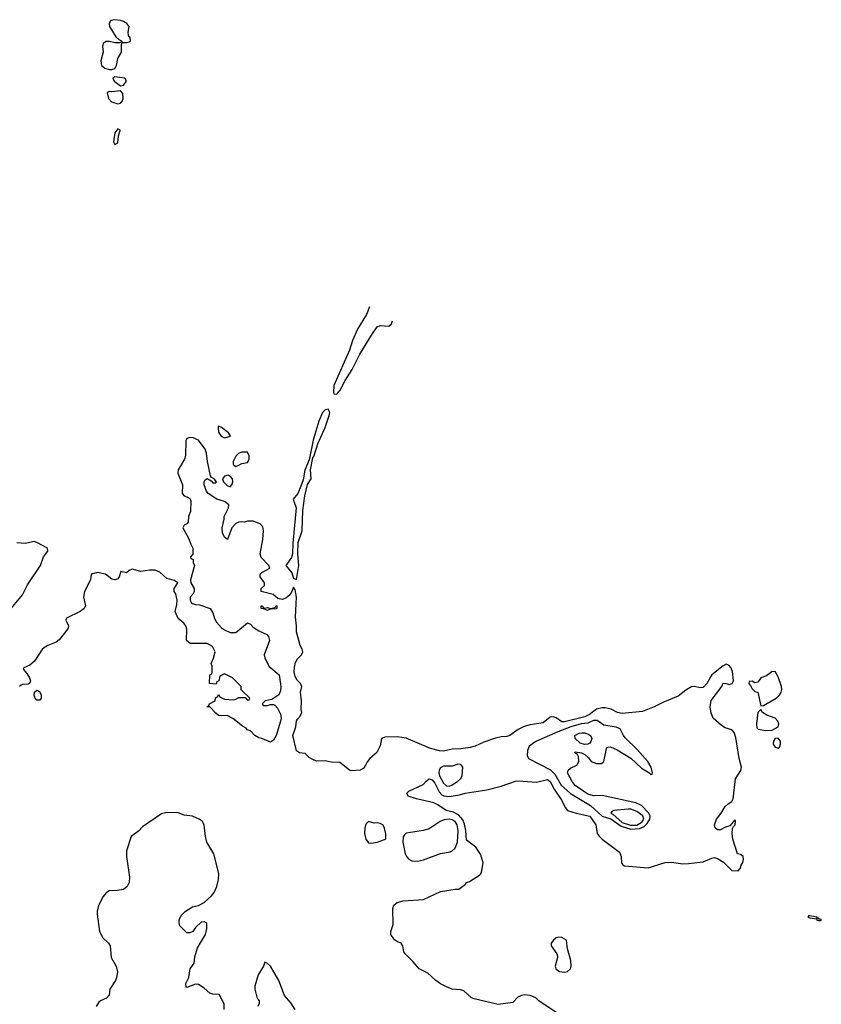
# Model space of a CAD drawing. Header units: inches. Extents: x 2396598 to 2566999, y 262085 to 451979.
# Tile 279 of 280: x 2527470 to 2533030, y 416085 to 422916. Entities that reach past the tile are written whole.
import ezdxf

# ---------------------------------------------------------------- set-up
doc = ezdxf.new("R2010")
doc.units = ezdxf.units.IN
doc.header["$MEASUREMENT"] = 0
for name, color, linetype in [('C5421', 7, 'Continuous'), ('C5422', 7, 'Continuous'), ('C5431', 7, 'Continuous'), ('C5432', 7, 'Continuous')]:
    doc.layers.add(name, color=color, linetype=linetype)

msp = doc.modelspace()

# ---------------------------------------------------------------- linework, layer by layer
at = {"layer": 'C5421', "color": 5}
for points, elevation in [([(2528625.2, 420000), (2528623.4, 419996.6), (2528620.3, 419890), (2528613.1, 419866.9), (2528570, 419794), (2528568.2, 419770), (2528598.8, 419690), (2528598, 419630), (2528610, 419612), (2528642, 419602), (2528652.7, 419592.7), (2528658, 419578), (2528655.3, 419504.7), (2528642, 419470), (2528638, 419430), (2528630, 419418), (2528611.6, 419408.4), (2528602, 419390), (2528642, 419318), (2528656.9, 419276.9), (2528672, 419250), (2528671.6, 419208.4), (2528654, 419190), (2528658, 419178), (2528674, 419170), (2528674, 419150), (2528682, 419130), (2528656, 419030), (2528658, 419010), (2528681, 418970), (2528681, 418950), (2528672, 418930), (2528652, 418910), (2528652, 418890), (2528662, 418870), (2528670, 418864.7), (2528690, 418858), (2528716.9, 418856.9), (2528790.7, 418830.7), (2528810, 418802), (2528821.4, 418761.4), (2528835.2, 418735.2), (2528870, 418696), (2528890, 418682.8), (2528930, 418664.7), (2528970, 418664.7), (2529050, 418731.3), (2529070, 418722), (2529090, 418702), (2529130, 418676), (2529184.7, 418650), (2529195.9, 418635.9), (2529202, 418610), (2529166.4, 418510), (2529170.4, 418490), (2529199.1, 418430), (2529271, 418370), (2529282, 418290), (2529279.9, 418260.1), (2529267.5, 418232.5), (2529219.1, 418200.9), (2529172, 418190), (2529152, 418170), (2529158, 418158), (2529190, 418158.8), (2529210, 418164.9), (2529230, 418164.9), (2529239.9, 418159.9), (2529258.9, 418138.9), (2529279.1, 418099.1), (2529284.9, 418070), (2529280.3, 418050), (2529250.3, 417949.8), (2529230, 417917.2), (2529210, 417904), (2529150, 417929.2), (2529130, 417933.2), (2529102, 417950), (2529070, 417982), (2529048.7, 417990), (2529042, 418002), (2529014.6, 418014.6), (2528948.9, 418068.9), (2528910, 418088.7), (2528870, 418086), (2528850, 418089.2), (2528830, 418104), (2528790, 418148), (2528768, 418150), (2528782, 418158), (2528786, 418170), (2528826, 418190), (2528828.4, 418211.6), (2528842, 418218), (2528850, 418234), (2528858, 418218), (2528890, 418202), (2528950, 418198), (2528970, 418202), (2528990, 418214), (2529034, 418214), (2529050, 418194), (2529062, 418198), (2529066, 418210), (2529007.3, 418267.3), (2529006, 418290), (2528946, 418350), (2528890, 418378), (2528858, 418362), (2528851.6, 418328.4), (2528838, 418322), (2528832.7, 418307.3), (2528786, 418310), (2528788, 418370), (2528802, 418378), (2528806, 418390), (2528806, 418430), (2528798, 418450), (2528814.6, 418485.4), (2528826, 418530), (2528808.4, 418568.4), (2528770, 418588), (2528651.6, 418588.4), (2528628.4, 418608.4), (2528628.9, 418688.9), (2528622, 418710), (2528609.1, 418729.1), (2528570, 418762), (2528549.3, 418810), (2528561.2, 418858.8), (2528562.9, 418890), (2528552.7, 418932.7), (2528542, 418950), (2528542, 418970), (2528568, 419010), (2528544.7, 419024.7), (2528490, 419038.4), (2528442.4, 419082.4), (2528410, 419096), (2528370, 419096.4), (2528310, 419087.6), (2528250, 419102.9), (2528230, 419095.1), (2528210, 419079.3), (2528171.6, 419088.4), (2528160.7, 419050), (2528150, 419037.2), (2528130, 419029.5), (2528110, 419035.1), (2528066, 419070), (2528010, 419081.1), (2527967, 419070), (2527961.3, 419030), (2527919.1, 418950), (2527911.8, 418910), (2527927, 418850), (2527917.6, 418830), (2527890, 418811.2), (2527795.3, 418764.7), (2527790.8, 418750), (2527807.7, 418710), (2527804.9, 418690), (2527745.2, 418614.8), (2527722.8, 418597.2), (2527665.5, 418574.5), (2527629.1, 418550.9), (2527573.5, 418466.5), (2527541.4, 418438.6), (2527499.6, 418420.4), (2527494.8, 418410), (2527520.9, 418380.9), (2527538.4, 418350), (2527544.4, 418330), (2527538.8, 418310), (2527530, 418305.1), (2527490, 418303.1), (2527481.5, 418298.5), (2527469.4, 418290.6)], 20), ([(2530000, 417936.8), (2529980.7, 417930), (2529970, 417878), (2529947.1, 417832.9), (2529898, 417790), (2529882, 417770), (2529856.9, 417723.1), (2529830.6, 417709.4), (2529770, 417706), (2529758, 417710), (2529690, 417762), (2529630, 417766), (2529590, 417775.1), (2529530, 417772.8), (2529502.7, 417782.7), (2529478, 417798), (2529450, 417825.2), (2529410, 417829.4), (2529390, 417844), (2529363.7, 417950), (2529385.2, 418010), (2529389.3, 418050.7), (2529396, 418064), (2529415.9, 418084.1), (2529426.6, 418110), (2529422.4, 418130), (2529423.9, 418190), (2529418.5, 418250), (2529426.9, 418290), (2529418, 418310), (2529394, 418334), (2529380, 418360), (2529374.4, 418390), (2529376.5, 418423.5), (2529384.1, 418455.9), (2529397.8, 418482.2), (2529424.7, 418510), (2529434.7, 418530), (2529429.7, 418550), (2529415.3, 418575.3), (2529389.7, 418670), (2529390.6, 418710.6), (2529382.4, 418770), (2529389.4, 418910), (2529381.2, 418961.2), (2529370, 418978), (2529356.1, 418943.9), (2529339, 418921), (2529316.3, 418903.7), (2529290, 418894), (2529260.2, 418900.2), (2529229.1, 418929.1), (2529146, 418950), (2529146, 418970), (2529168, 418990), (2529168, 419010), (2529138, 419050), (2529138, 419070), (2529150, 419082), (2529206, 419110), (2529198, 419130), (2529145.6, 419185.6), (2529139, 419210), (2529157, 419310), (2529160.7, 419370), (2529156.9, 419396.9), (2529138.7, 419418.7), (2529090, 419438), (2529050, 419437.2), (2529030, 419429.5), (2529010, 419433.2), (2528990, 419429.3), (2528970, 419421.2), (2528941, 419390), (2528911, 419309), (2528890, 419326), (2528876.4, 419356.4), (2528875.3, 419390), (2528889, 419450), (2528889.2, 419470), (2528919, 419530), (2528922, 419550), (2528890, 419574), (2528838, 419590), (2528778, 419630), (2528765.2, 419645.2), (2528748.7, 419690), (2528748.9, 419711.1), (2528756.4, 419723.6), (2528770, 419734), (2528798, 419718), (2528810, 419702), (2528830, 419702), (2528835.3, 419710), (2528818, 419730), (2528800.2, 419740.2), (2528792.7, 419752.7), (2528771.9, 419851.9), (2528766, 419910), (2528755.9, 419935.9), (2528710, 419999.3), (2528708.7, 420000)], 20), ([(2529506.8, 420000), (2529477.5, 419862.5), (2529447.7, 419790), (2529435.5, 419724.5), (2529420.7, 419679.3), (2529398.9, 419630), (2529367, 419590), (2529387.2, 419530), (2529365.1, 419285.1), (2529362.6, 419210), (2529356, 419184), (2529316.3, 419130), (2529358.6, 419078.6), (2529370, 419042), (2529390, 419031.3), (2529405.6, 419130), (2529400.5, 419210), (2529402.2, 419290), (2529429.6, 419370), (2529434.2, 419510), (2529447.6, 419612.4), (2529467.5, 419692.5), (2529491.1, 419730), (2529487, 419793), (2529502.9, 419877.1), (2529510, 419885.5), (2529539.7, 419980.3), (2529549, 420000)], 20), ([(2527390, 418806.3), (2527490, 418924.9), (2527524.7, 418995.3), (2527615.3, 419130), (2527635.3, 419190), (2527664.7, 419230), (2527662.9, 419250), (2527590, 419289.4), (2527570, 419295.1), (2527510, 419281.2), (2527450, 419286)], 20), ([(2528888.7, 416050), (2528888.4, 416088.4), (2528853.6, 416153.6), (2528810, 416155.3), (2528790, 416162), (2528750, 416198), (2528710, 416222), (2528690, 416224), (2528630, 416202), (2528624.7, 416204.7), (2528623.7, 416230), (2528643.7, 416270), (2528653.2, 416330), (2528680.9, 416370), (2528685.4, 416414.6), (2528702.7, 416477.3), (2528758, 416570), (2528768.4, 416611.6), (2528768, 416648), (2528750, 416658), (2528730, 416655.3), (2528690, 416618), (2528670.9, 416589.1), (2528650, 416582), (2528630, 416582), (2528582, 416630), (2528575.3, 416650), (2528575.3, 416670), (2528590, 416702), (2528618, 416730), (2528670, 416762), (2528710, 416771.3), (2528750, 416790.7), (2528801.5, 416838.5), (2528819, 416861), (2528836.8, 416903.2), (2528848.7, 416950), (2528852.6, 416992.6), (2528816.4, 417130), (2528767.8, 417210), (2528758.4, 417250), (2528749.5, 417329.5), (2528734.9, 417354.9), (2528714, 417370), (2528670, 417389.6), (2528610, 417398.4), (2528570, 417414), (2528490, 417415.8), (2528454.2, 417405.8), (2528322.9, 417317.1), (2528293.7, 417286.3), (2528242.6, 417250), (2528210.2, 417150), (2528210.2, 417110.2), (2528232.5, 416967.5), (2528230.4, 416929.6), (2528216.8, 416903.2), (2528190, 416882), (2528146.4, 416873.6), (2528090, 416872.7), (2528070, 416859.3), (2528050, 416832.7), (2528017.6, 416770), (2528008.7, 416731.3), (2528008.5, 416710), (2528024.4, 416590), (2528047.3, 416547.3), (2528086.8, 416510), (2528098.8, 416490), (2528105.5, 416410), (2528139.3, 416350), (2528148.4, 416310), (2528142.4, 416270), (2528134.4, 416250), (2528096.4, 416190), (2528090, 416148.7), (2528072.7, 416127.3), (2528031.3, 416110), (2528019.8, 416100.2), (2528001, 416070)], 40), ([(2530000, 417308), (2529999.5, 417310), (2529989.5, 417329.5), (2529970, 417339.3), (2529950, 417343.7), (2529930, 417342), (2529890, 417352.7), (2529870, 417334.5), (2529863.7, 417310), (2529862.1, 417270), (2529870, 417230.4), (2529890, 417205.5), (2529910, 417202.2), (2529950, 417209.4), (2530000, 417228.2)], 40), ([(2529380.7, 416050), (2529350, 416096), (2529305.8, 416145.8), (2529267, 416250), (2529209.3, 416349.3), (2529190, 416368.7), (2529170, 416378), (2529160.7, 416350), (2529124, 416290), (2529100.7, 416210), (2529100.7, 416190), (2529115.3, 416135.3), (2529121, 416121), (2529132, 416110), (2529132, 416090), (2529122, 416070)], 40)]:
    msp.add_lwpolyline(points, dxfattribs=dict(at, elevation=elevation))
at = {"layer": 'C5421', "color": 5, "elevation": 20}
for points in [[(2529050, 419915.3), (2529010, 419915.3), (2528990, 419908), (2528970, 419888.7), (2528951, 419850), (2528951.3, 419830), (2528970, 419816), (2528990, 419826), (2529010, 419838), (2529050, 419844.7), (2529055.3, 419850), (2529062, 419870), (2529062, 419890)], [(2528915.8, 419755.8), (2528891, 419750), (2528877.3, 419730), (2528882.8, 419710), (2528910, 419684), (2528930, 419676.3), (2528942, 419690), (2528949.6, 419710), (2528947, 419730), (2528930, 419749.4)], [(2529190, 418818), (2529167.3, 418827.3), (2529146, 418830), (2529146, 418850), (2529154, 418850), (2529158, 418838), (2529170, 418834), (2529190, 418838), (2529210, 418832), (2529242, 418838), (2529250, 418852), (2529254, 418850), (2529254, 418830), (2529250, 418828), (2529210, 418826)], [(2527590, 418195.1), (2527578.4, 418210), (2527571.8, 418230), (2527572.7, 418250), (2527590, 418264.9), (2527610, 418253), (2527619.5, 418230), (2527618.7, 418210), (2527610, 418195.1)]]:
    msp.add_lwpolyline(points, close=True, dxfattribs=at)
at = {"layer": 'C5422', "color": 5, "elevation": 20}
for points in [[(2528130, 422916.3), (2528102, 422910), (2528090.3, 422890), (2528094, 422870), (2528138.2, 422798.2), (2528158.8, 422778.8), (2528176, 422770), (2528178, 422762), (2528163.6, 422756.4), (2528130, 422756.9), (2528090, 422765.5), (2528070, 422764.8), (2528050, 422751.3), (2528044.1, 422730), (2528049, 422690), (2528033.1, 422630), (2528038.3, 422598.3), (2528060.3, 422580.2), (2528091.8, 422571.8), (2528110, 422571.7), (2528130, 422578.7), (2528141.1, 422598.9), (2528151.9, 422648.1), (2528176.8, 422690), (2528175.3, 422744.7), (2528182, 422758), (2528210, 422757.1), (2528230, 422762.4), (2528238.4, 422770), (2528236.3, 422790), (2528225.5, 422805.5), (2528221.7, 422830), (2528229.8, 422870), (2528214.2, 422890), (2528190, 422903.2), (2528170, 422910.8)], [(2528130, 422519.5), (2528117.3, 422510), (2528125.5, 422490), (2528170, 422457.3), (2528190, 422463), (2528211, 422490), (2528199, 422510)], [(2528170, 422422.9), (2528110, 422415.1), (2528090, 422418), (2528078, 422410), (2528086, 422370), (2528106.6, 422346.6), (2528150, 422333.5), (2528170, 422336.9), (2528181.8, 422350), (2528188.7, 422370), (2528184.6, 422404.6)], [(2528150, 422158.3), (2528129.4, 422130.6), (2528121.2, 422070), (2528130, 422050.4), (2528150, 422063.1), (2528155.3, 422110), (2528166.8, 422146.8), (2528166.6, 422150)], [(2528850, 420095.3), (2528846.8, 420090), (2528850, 420054), (2528867.1, 420027.1), (2528890, 420016), (2528930, 420026.8), (2528932.7, 420030), (2528919, 420050), (2528870, 420088)]]:
    msp.add_lwpolyline(points, close=True, dxfattribs=at)
for points in [[(2529897.5, 420923.4), (2529874.8, 420870), (2529814.3, 420770), (2529779.4, 420690), (2529756.7, 420623.3), (2529650, 420378.3), (2529646.7, 420330), (2529650, 420320.3), (2529670, 420318.9), (2529693.8, 420346.2), (2529726.9, 420413.1), (2529775.4, 420490), (2529830, 420594.6), (2529910, 420728.4), (2529950, 420784.4), (2529970, 420794.9), (2530000, 420792.8)], [(2529549, 420000), (2529590, 420087.4), (2529616.9, 420170), (2529620.6, 420190), (2529610, 420213.6), (2529590, 420210.4), (2529571.4, 420190), (2529545.4, 420130), (2529510, 420015.1), (2529506.8, 420000)], [(2528708.7, 420000), (2528676.3, 420016.3), (2528650, 420017.6), (2528630.4, 420009.6), (2528625.2, 420000)]]:
    msp.add_lwpolyline(points, dxfattribs=at)
at = {"layer": 'C5431', "color": 5}
for points, elevation in [([(2531190, 416028.7), (2531070, 416109.6), (2531049.4, 416130), (2531010, 416146.2), (2530970, 416149.8), (2530950, 416146.8), (2530925.6, 416134.4), (2530890, 416096.9), (2530790, 416083.1), (2530622, 416122), (2530604, 416130), (2530550, 416179), (2530530, 416185.2), (2530470.6, 416189.4), (2530430, 416205.6), (2530390, 416226.3), (2530357, 416250), (2530302, 416302), (2530242, 416330), (2530200.2, 416380.2), (2530148.7, 416430), (2530135.3, 416450), (2530128.7, 416490), (2530115.3, 416510), (2530090, 416519), (2530070, 416533.2), (2530045.1, 416570), (2530045.1, 416590), (2530061.3, 416638.7), (2530058, 416750), (2530066.3, 416773.7), (2530088.2, 416791.8), (2530130, 416802), (2530270, 416813), (2530390, 416866.8), (2530490, 416884.7), (2530516.4, 416883.6), (2530562, 416918), (2530570, 416931), (2530590, 416938), (2530658.9, 416981.1), (2530669.4, 416990.6), (2530676, 417010), (2530684, 417070), (2530666.8, 417126.8), (2530634.8, 417174.8), (2530570, 417224), (2530564.3, 417290), (2530554.5, 417334.5), (2530543.9, 417363.9), (2530517.2, 417397.2), (2530478.3, 417418.3), (2530428.7, 417430), (2530370, 417469.3), (2530342.5, 417482.5), (2530222, 417510), (2530165.2, 417530), (2530156, 417550), (2530170, 417564), (2530269.7, 417610.3), (2530290, 417634), (2530310, 417648.2), (2530330, 417642.3), (2530350, 417619.6), (2530380.3, 417560.3), (2530399.2, 417539.2), (2530412.5, 417532.5), (2530450, 417526.8), (2530521.7, 417538.3), (2530559.3, 417550), (2530710, 417572.1), (2530810, 417598), (2530910, 417633.8), (2530930, 417636.3), (2531054.3, 417625.7), (2531130, 417644.4), (2531150, 417631.3), (2531176.7, 417576.7), (2531230, 417498), (2531252.7, 417450), (2531270, 417430.2), (2531330.7, 417410.7), (2531424.4, 417390), (2531465.5, 417330), (2531476.4, 417270), (2531490, 417250.6), (2531510.5, 417230), (2531630, 417139.7), (2531641.7, 417110), (2531645.3, 417065.3), (2531653.2, 417053.2), (2531665.7, 417045.7), (2531830, 417032.4), (2531948, 417068), (2531990, 417070.7), (2532070, 417058.8), (2532110, 417061), (2532210, 417073.4), (2532270, 417098.8), (2532290, 417102.8), (2532310, 417096.3), (2532351.8, 417071.8), (2532410, 417013), (2532454, 417010), (2532469, 417030), (2532473.2, 417050), (2532486.6, 417070), (2532491, 417089), (2532487, 417110), (2532470, 417125.1), (2532449, 417130), (2532416.8, 417230), (2532411.5, 417270), (2532415.2, 417304.8), (2532420.8, 417319.2), (2532433.7, 417330), (2532435.8, 417355.8), (2532430, 417365.2), (2532395.8, 417324.2), (2532365.4, 417314.6), (2532330, 417294.5), (2532310, 417296), (2532293.2, 417310), (2532289.2, 417330), (2532302, 417370), (2532336, 417410), (2532363.6, 417456.4), (2532383.3, 417476.7), (2532410, 417491.3), (2532418, 417510), (2532434.3, 417650), (2532473, 417707), (2532475.9, 417730), (2532460.5, 417790), (2532436.2, 417936.2), (2532425.6, 417970), (2532409.2, 417990), (2532363.6, 418003.6), (2532338.4, 418018.4), (2532279.6, 418070), (2532265.3, 418105.3), (2532258.5, 418150), (2532266.3, 418193.7), (2532340.5, 418290), (2532350, 418312), (2532370, 418311.3), (2532390, 418303.8), (2532412.7, 418310), (2532421.2, 418330), (2532414.2, 418394.2), (2532402, 418422), (2532390, 418435.3), (2532370, 418444), (2532350, 418434.5), (2532270.8, 418370), (2532236.4, 418310), (2532210, 418282.9), (2532190, 418280.5), (2532150, 418289.7), (2532130, 418288), (2532090, 418264.7), (2532037.7, 418222.3), (2531930, 418179.8), (2531870, 418147.8), (2531790, 418117), (2531650, 418102.8), (2531616, 418110), (2531573.2, 418133.2), (2531530, 418142.9), (2531510, 418142.6), (2531470, 418131.8), (2531423.3, 418096.7), (2531390, 418079.4), (2531250, 418043.9), (2531230, 418043.9), (2531191.5, 418071.5), (2531170, 418079), (2531150, 418076.5), (2531101.9, 418038.1), (2531010, 418023.4), (2530968.7, 418011.3), (2530927.6, 417992.4), (2530870.2, 417949.8), (2530850, 417942.3), (2530810, 417941), (2530770, 417931.8), (2530690, 417904), (2530630, 417875.6), (2530594.4, 417865.6), (2530530, 417856.7), (2530470, 417854.5), (2530410, 417841.5), (2530382.8, 417842.8), (2530320.7, 417860.7), (2530150, 417930.7), (2530090, 417939.9), (2530002.4, 417937.6), (2530000, 417936.8)], 20), ([(2530000, 417228.2), (2530010, 417232), (2530010, 417268), (2530000, 417308)], 40)]:
    msp.add_lwpolyline(points, dxfattribs=dict(at, elevation=elevation))
for points, elevation in [([(2532710, 418394), (2532687.3, 418392.7), (2532650, 418364.2), (2532610.3, 418349.7), (2532590, 418319), (2532570, 418316), (2532550, 418326.6), (2532530, 418324), (2532526.3, 418310), (2532538, 418298), (2532550, 418273.4), (2532570, 418256.3), (2532590.6, 418250), (2532610, 418154.8), (2532630, 418158.3), (2532716.7, 418210), (2532739.2, 418230), (2532750.9, 418250), (2532755.8, 418270), (2532754.5, 418290), (2532730, 418356.2)], 20), ([(2532610, 418129.3), (2532590, 418108.7), (2532579.5, 418030), (2532582.4, 418002.4), (2532593.2, 417993.2), (2532644.2, 417984.2), (2532690, 417988.1), (2532729.9, 418010.1), (2532736, 418030), (2532728, 418050), (2532709, 418070), (2532651.9, 418091.9), (2532621.6, 418110)], 20), ([(2531474.5, 418054.5), (2531450, 418054.3), (2531410, 418036.4), (2531364.4, 418030), (2531292.3, 418010), (2531203.4, 417976.6), (2531050, 417907.3), (2531003.5, 417876.5), (2530993.4, 417846.6), (2530989.6, 417810.4), (2531000.3, 417790), (2531151.3, 417711.3), (2531180.8, 417680.8), (2531224.8, 417604.8), (2531290, 417547.3), (2531430, 417463.4), (2531509.2, 417389.2), (2531570, 417370.7), (2531641, 417321), (2531710, 417301.2), (2531770, 417304.6), (2531801.4, 417318.6), (2531821.7, 417338.3), (2531841.9, 417370), (2531843.5, 417390), (2531833.8, 417410), (2531783.6, 417463.6), (2531743.5, 417483.5), (2531510, 417533.6), (2531450, 417532.2), (2531410, 417542.6), (2531323.3, 417603.3), (2531301.7, 417630), (2531270.6, 417690), (2531274.4, 417710), (2531290, 417722.5), (2531335.2, 417744.8), (2531349.1, 417770), (2531345.4, 417805.4), (2531338.8, 417818.8), (2531320.9, 417830), (2531323.9, 417836.1), (2531366, 417830), (2531390, 417817.4), (2531415, 417795), (2531433, 417770), (2531470, 417754.9), (2531505.2, 417754.8), (2531522, 417770), (2531540.2, 417859.8), (2531548, 417870), (2531567.8, 417872.2), (2531614, 417850), (2531710, 417792.9), (2531784.1, 417724.1), (2531834.2, 417694.2), (2531850, 417679.6), (2531857.4, 417682.6), (2531859.7, 417690), (2531850.4, 417730), (2531826.8, 417770), (2531753, 417853), (2531670, 417934.3), (2531657.1, 417950), (2531635.6, 417995.6), (2531608, 418008), (2531522.8, 418022.8)], 40), ([(2531387.5, 417887.5), (2531357.2, 417897.2), (2531322.4, 417930), (2531321.6, 417950), (2531350, 417965.5), (2531370, 417969.4), (2531390, 417968.6), (2531418, 417958), (2531428.4, 417950), (2531439, 417930), (2531432.7, 417907.3), (2531424, 417896), (2531410, 417889.8)], 40), ([(2532730, 417930.6), (2532710, 417929.8), (2532697.5, 417910), (2532696.4, 417890), (2532709.3, 417869.3), (2532730, 417863.2), (2532741.1, 417870), (2532747.4, 417890), (2532747.5, 417910)], 20), ([(2530510, 417750.8), (2530470, 417737.3), (2530410, 417737.8), (2530390, 417726.5), (2530379.3, 417710), (2530377.3, 417690), (2530382.6, 417670), (2530410, 417619.9), (2530430, 417599.9), (2530450, 417598.3), (2530470, 417607.9), (2530507.7, 417630), (2530528.4, 417650), (2530539.7, 417670), (2530543.1, 417730), (2530530, 417749.6)], 40), ([(2531690, 417439.6), (2531591.5, 417428.5), (2531576.7, 417423.3), (2531569.2, 417410.8), (2531583.8, 417403.8), (2531650, 417346), (2531707.1, 417327.1), (2531750, 417328.5), (2531787.5, 417350), (2531798.8, 417370), (2531792.3, 417392.3), (2531750, 417421.8), (2531710, 417437.9)], 60), ([(2530450, 417369.1), (2530415.1, 417364.9), (2530387.3, 417352.7), (2530310, 417302.8), (2530270, 417291.9), (2530150, 417272.3), (2530138.5, 417261.5), (2530130, 417246.6), (2530128.8, 417210), (2530144.5, 417130), (2530154.1, 417110), (2530170, 417091.8), (2530190, 417081.4), (2530230, 417078.7), (2530270, 417088.2), (2530389.3, 417130.7), (2530456.5, 417143.5), (2530470.4, 417149.6), (2530491.2, 417168.8), (2530507.8, 417210), (2530511, 417289), (2530504.4, 417330), (2530490, 417352.4), (2530470, 417364.6)], 40), ([(2532950, 416699.7), (2532942.3, 416697.7), (2532937.1, 416690), (2532950, 416684.2), (2532998, 416678), (2532997.3, 416670), (2533010, 416666.2), (2533030, 416665.7), (2533030, 416673.1), (2533015.8, 416675.8), (2533010, 416682.7), (2533002, 416682), (2533001.2, 416690)], 20), ([(2531210, 416551.7), (2531190, 416545.7), (2531173.1, 416530), (2531157.1, 416510), (2531155.5, 416490), (2531194.7, 416434.7), (2531199.4, 416419.4), (2531200.9, 416410), (2531183.6, 416350), (2531188.8, 416330), (2531213.4, 416313.4), (2531250, 416308.9), (2531270, 416311.7), (2531289.8, 416330), (2531296.1, 416350), (2531294, 416390), (2531270.8, 416470), (2531263.6, 416530), (2531230, 416547.7)], 20)]:
    msp.add_lwpolyline(points, close=True, dxfattribs=dict(at, elevation=elevation))
at = {"layer": 'C5432', "color": 5, "elevation": 20}
msp.add_lwpolyline([(2530000, 420792.8), (2530030, 420790.7), (2530050, 420807.3), (2530055.9, 420826.6)], dxfattribs=at)

doc.saveas('drawing.dxf')
